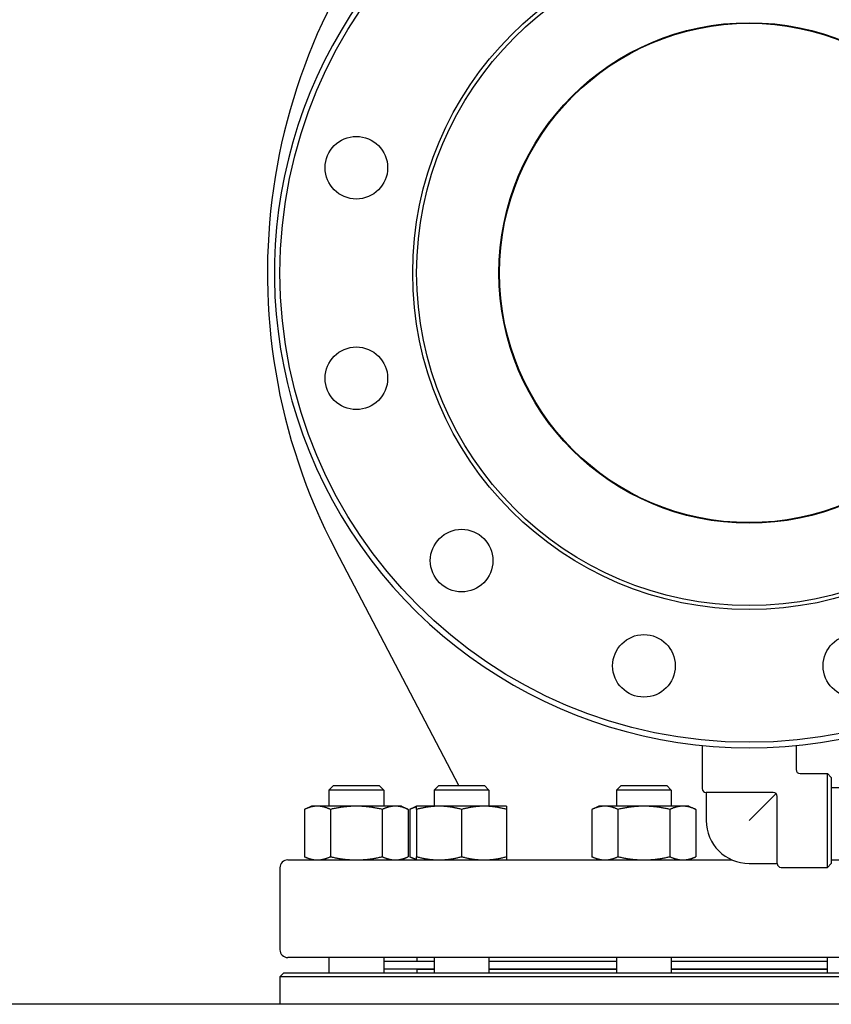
# Model space of a CAD drawing. Header units: inches. Extents: x 36 to 1719, y -84 to 1122.
# Tile 337 of 558: x 891 to 904, y 418 to 434. Entities that reach past the tile are written whole.
import ezdxf

# ---------------------------------------------------------------- set-up
doc = ezdxf.new("R2010")
doc.units = ezdxf.units.IN
doc.header["$LTSCALE"] = 48
doc.header["$MEASUREMENT"] = 0
doc.layers.add('Visible (ANSI)', color=7, linetype='Continuous', lineweight=30)

msp = doc.modelspace()

# ---------------------------------------------------------------- linework, layer by layer
at = {"layer": 'Visible (ANSI)'}
for p, q in [((897.7785, 421.67139), (895.80901, 425.42872)), ((901.66768, 422.31055), (901.66768, 421.62139)), ((903.16768, 422.31055), (903.16768, 421.92389)), ((903.23018, 421.86139), (903.66768, 421.86139)), ((903.73018, 421.79889), (903.66768, 421.86139)), ((903.66768, 420.36139), (903.66768, 421.86139)), ((903.73018, 421.79889), (903.73018, 420.42389)), ((895.77458, 421.67139), (895.70166, 421.59848)), ((896.57666, 421.59848), (895.70166, 421.59848)), ((895.70166, 421.59848), (895.70166, 421.34039)), ((895.77458, 421.67139), (896.50375, 421.67139)), ((896.50375, 421.67139), (896.57666, 421.59848)), ((896.57666, 421.59848), (896.57666, 421.34039)), ((897.4569, 421.67139), (897.38399, 421.59848)), ((898.25899, 421.59848), (897.38399, 421.59848)), ((897.38399, 421.59848), (897.38399, 421.34039)), ((897.4569, 421.67139), (898.18607, 421.67139)), ((898.18607, 421.67139), (898.25899, 421.59848)), ((898.25899, 421.59848), (898.25899, 421.34039)), ((900.37077, 421.67139), (900.29786, 421.59848)), ((901.17286, 421.59848), (900.29786, 421.59848)), ((900.29786, 421.59848), (900.29786, 421.34039)), ((900.37077, 421.67139), (901.09994, 421.67139)), ((901.09994, 421.67139), (901.17286, 421.59848)), ((901.17286, 421.59848), (901.17286, 421.34039)), ((901.73018, 421.55889), (901.73018, 421.11139)), ((902.80268, 421.55889), (901.73018, 421.55889)), ((903.73542, 421.67139), (903.73018, 421.66615)), ((903.73018, 421.63639), (908.60518, 421.63639)), ((902.84688, 421.54059), (902.41768, 421.11139)), ((902.86518, 420.42389), (902.86518, 421.49639)), ((895.42016, 421.34039), (895.30893, 421.28852)), ((895.30893, 421.28852), (895.30893, 420.53326)), ((895.51649, 421.34039), (895.42016, 421.34039)), ((896.13916, 421.34039), (895.51649, 421.34039)), ((895.72405, 421.28852), (895.72405, 420.53326)), ((896.76184, 421.34039), (896.13916, 421.34039)), ((896.55428, 421.28852), (896.55428, 420.53326)), ((896.85816, 421.34039), (896.76184, 421.34039)), ((896.85816, 421.34039), (896.96939, 421.28852)), ((896.96939, 421.28852), (896.96939, 420.53326)), ((897.10249, 421.34039), (896.99126, 421.28852)), ((896.99126, 421.28852), (896.99126, 420.53326)), ((897.46199, 421.34039), (897.10249, 421.34039)), ((897.10249, 421.28852), (897.10249, 420.53326)), ((898.18099, 421.34039), (897.46199, 421.34039)), ((897.82149, 421.28852), (897.82149, 420.53326)), ((898.54049, 421.34039), (898.18099, 421.34039)), ((898.54049, 421.28852), (898.54049, 420.53326)), ((900.01636, 421.34039), (899.90513, 421.28852)), ((899.90513, 421.28852), (899.90513, 420.53326)), ((900.11269, 421.34039), (900.01636, 421.34039)), ((900.73536, 421.34039), (900.11269, 421.34039)), ((900.32024, 421.28852), (900.32024, 420.53326)), ((901.35803, 421.34039), (900.73536, 421.34039)), ((901.15047, 421.28852), (901.15047, 420.53326)), ((901.45436, 421.34039), (901.35803, 421.34039)), ((901.45436, 421.34039), (901.56559, 421.28852)), ((901.56559, 421.28852), (901.56559, 420.53326)), ((895.04268, 420.48139), (902.14244, 420.48139)), ((895.42016, 420.48139), (895.30893, 420.53326)), ((896.85816, 420.48139), (896.96939, 420.53326)), ((897.10249, 420.48139), (896.99126, 420.53326)), ((900.01636, 420.48139), (899.90513, 420.53326)), ((901.45436, 420.48139), (901.56559, 420.53326)), ((903.73018, 420.48139), (908.66768, 420.48139)), ((894.91768, 420.35639), (894.91768, 419.04639)), ((902.41768, 420.42389), (902.86518, 420.42389)), ((902.92768, 420.36139), (903.66768, 420.36139)), ((903.73018, 420.42389), (903.66768, 420.36139)), ((909.79268, 418.92139), (895.04268, 418.92139)), ((895.70166, 418.92139), (895.70166, 418.67639)), ((896.57666, 418.92139), (896.57666, 418.67639)), ((897.10768, 418.92139), (897.10768, 418.86139)), ((897.38399, 418.92139), (897.38399, 418.67639)), ((898.25899, 418.92139), (898.25899, 418.67639)), ((900.29786, 418.92139), (900.29786, 418.67639)), ((901.17286, 418.92139), (901.17286, 418.67639)), ((903.66251, 418.92139), (903.66251, 418.67639)), ((896.57666, 418.86139), (897.38399, 418.86139)), ((896.57666, 418.74139), (897.38399, 418.74139)), ((897.10768, 418.73639), (897.10768, 418.67639)), ((897.10768, 418.73639), (897.38399, 418.73639)), ((897.22768, 418.74139), (897.22768, 418.73639)), ((898.25899, 418.86139), (900.29786, 418.86139)), ((898.25899, 418.74139), (900.29786, 418.74139)), ((898.25899, 418.73639), (900.29786, 418.73639)), ((901.17286, 418.86139), (903.66251, 418.86139)), ((901.17286, 418.74139), (903.66251, 418.74139)), ((901.17286, 418.73639), (903.66251, 418.73639)), ((894.98018, 418.67639), (894.91768, 418.61389)), ((909.91768, 418.61389), (894.91768, 418.61389)), ((894.91768, 418.61389), (894.91768, 418.17389)), ((894.98018, 418.67639), (909.85518, 418.67639)), ((1046.91768, 418.17389), (727.91768, 418.17389))]:
    msp.add_line(p, q, dxfattribs=at)
for centre, radius in [((902.41768, 429.86139), 7.5), ((902.41768, 429.86139), 5.378), ((902.41768, 429.86139), 5.315), ((902.41768, 429.86139), 4), ((902.41768, 429.86139), 3.99), ((896.13916, 431.54372), 0.5), ((896.13916, 428.17907), 0.5), ((897.82149, 425.2652), 0.5), ((900.73536, 423.58287), 0.5), ((904.10001, 423.58287), 0.5)]:
    msp.add_circle(centre, radius, dxfattribs=at)
for centre, radius, start, end in [((904.26551, 429.86139), 9.54783, 136.081373, 207.662302), ((902.41768, 429.86139), 7.588, 134.247392, 45.752608), ((903.23018, 421.92389), 0.0625, 180, 270), ((901.73018, 421.62139), 0.0625, 180, 270), ((902.80268, 421.49639), 0.0625, 0, 90), ((902.41768, 421.11139), 0.6875, 180, 270), ((895.04268, 420.35639), 0.125, 90, 180), ((902.92768, 420.42389), 0.0625, 180, 270), ((895.04268, 419.04639), 0.125, 180, 270)]:
    msp.add_arc(centre, radius, start, end, dxfattribs=at)
for points, weights in [([(895.51649, 421.34039), (895.42016, 421.34039), (895.30893, 421.28852)], [1, 1.0379548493, 1]), ([(895.72405, 421.28852), (895.61282, 421.34039), (895.51649, 421.34039)], [1, 1.0379548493, 1]), ([(896.13916, 421.34039), (895.94651, 421.34039), (895.72405, 421.28852)], [1, 1.0379548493, 1]), ([(896.55428, 421.28852), (896.33182, 421.34039), (896.13916, 421.34039)], [1, 1.0379548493, 1]), ([(896.76184, 421.34039), (896.66551, 421.34039), (896.55428, 421.28852)], [1, 1.0379548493, 1]), ([(896.96939, 421.28852), (896.85816, 421.34039), (896.76184, 421.34039)], [1, 1.0379548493, 1]), ([(897.10249, 421.32856), (897.04991, 421.31587), (896.99126, 421.28852)], [1.01895290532, 1.01965956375, 1]), ([(897.10249, 421.28852), (897.10249, 421.34039), (897.10249, 421.34039)], [1, 1.0379548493, 1]), ([(897.46199, 421.34039), (897.29514, 421.34039), (897.10249, 421.28852)], [1, 1.0379548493, 1]), ([(897.82149, 421.28852), (897.62883, 421.34039), (897.46199, 421.34039)], [1, 1.0379548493, 1]), ([(898.18099, 421.34039), (898.01414, 421.34039), (897.82149, 421.28852)], [1, 1.0379548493, 1]), ([(898.54049, 421.28852), (898.34783, 421.34039), (898.18099, 421.34039)], [1, 1.0379548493, 1]), ([(898.54049, 421.34039), (898.54049, 421.34039), (898.54049, 421.28852)], [1, 1.0379548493, 1]), ([(900.11269, 421.34039), (900.01636, 421.34039), (899.90513, 421.28852)], [1, 1.0379548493, 1]), ([(900.32024, 421.28852), (900.20901, 421.34039), (900.11269, 421.34039)], [1, 1.0379548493, 1]), ([(900.73536, 421.34039), (900.5427, 421.34039), (900.32024, 421.28852)], [1, 1.0379548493, 1]), ([(901.15047, 421.28852), (900.92801, 421.34039), (900.73536, 421.34039)], [1, 1.0379548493, 1]), ([(901.35803, 421.34039), (901.2617, 421.34039), (901.15047, 421.28852)], [1, 1.0379548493, 1]), ([(901.56559, 421.28852), (901.45436, 421.34039), (901.35803, 421.34039)], [1, 1.0379548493, 1]), ([(895.30893, 420.53326), (895.42016, 420.48139), (895.51649, 420.48139)], [1, 1.0379548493, 1]), ([(895.51649, 420.48139), (895.61282, 420.48139), (895.72405, 420.53326)], [1, 1.0379548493, 1]), ([(895.72405, 420.53326), (895.94651, 420.48139), (896.13916, 420.48139)], [1, 1.0379548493, 1]), ([(896.13916, 420.48139), (896.33182, 420.48139), (896.55428, 420.53326)], [1, 1.0379548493, 1]), ([(896.55428, 420.53326), (896.66551, 420.48139), (896.76184, 420.48139)], [1, 1.0379548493, 1]), ([(896.76184, 420.48139), (896.85816, 420.48139), (896.96939, 420.53326)], [1, 1.0379548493, 1]), ([(896.99126, 420.53326), (897.04991, 420.50591), (897.10249, 420.49322)], [1, 1.01965956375, 1.01895290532]), ([(897.10249, 420.53326), (897.29514, 420.48139), (897.46199, 420.48139)], [1, 1.0379548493, 1]), ([(897.10249, 420.48139), (897.10249, 420.48139), (897.10249, 420.53326)], [1, 1.0379548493, 1]), ([(897.46199, 420.48139), (897.62883, 420.48139), (897.82149, 420.53326)], [1, 1.0379548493, 1]), ([(897.82149, 420.53326), (898.01414, 420.48139), (898.18099, 420.48139)], [1, 1.0379548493, 1]), ([(898.18099, 420.48139), (898.34783, 420.48139), (898.54049, 420.53326)], [1, 1.0379548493, 1]), ([(898.54049, 420.53326), (898.54049, 420.48139), (898.54049, 420.48139)], [1, 1.0379548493, 1]), ([(899.90513, 420.53326), (900.01636, 420.48139), (900.11269, 420.48139)], [1, 1.0379548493, 1]), ([(900.11269, 420.48139), (900.20901, 420.48139), (900.32024, 420.53326)], [1, 1.0379548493, 1]), ([(900.32024, 420.53326), (900.5427, 420.48139), (900.73536, 420.48139)], [1, 1.0379548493, 1]), ([(900.73536, 420.48139), (900.92801, 420.48139), (901.15047, 420.53326)], [1, 1.0379548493, 1]), ([(901.15047, 420.53326), (901.2617, 420.48139), (901.35803, 420.48139)], [1, 1.0379548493, 1]), ([(901.35803, 420.48139), (901.45436, 420.48139), (901.56559, 420.53326)], [1, 1.0379548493, 1]), ([(903.73018, 420.48144), (903.73534, 420.48139), (903.74051, 420.48139)], [1.00219746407, 1.00113252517, 1])]:
    msp.add_rational_spline(points, weights, degree=2, dxfattribs=at)

doc.saveas('drawing.dxf')
